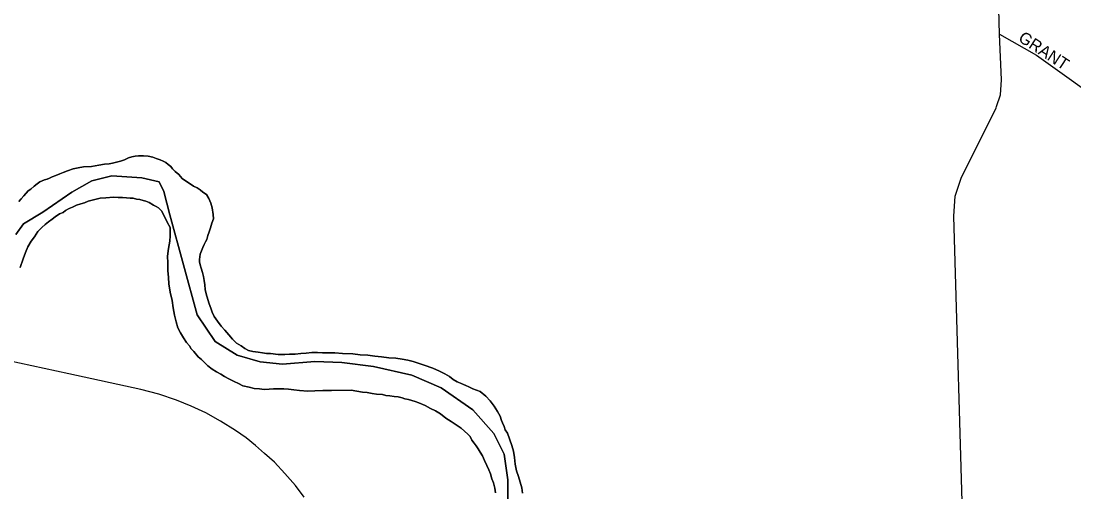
# Model space of a CAD drawing. Extents: x 2010165 to 2382125, y 1060529 to 1407316.
# Drawn here: x 2195904 to 2200334, y 1252950 to 1254931 of the extents above; entities that cross this region are included whole.
import ezdxf

# ---------------------------------------------------------------- set-up
doc = ezdxf.new("R2010")
doc.units = 0
for name, color, linetype in [('GM_X_City_Street', 7, 'Continuous'), ('GM_X_City_Street_Text', 7, 'Continuous'), ('GM_X_Corporation', 7, 'Continuous'), ('GM_X_Major_River', 7, 'Continuous'), ('GM_X_Rail_Line', 7, 'Continuous')]:
    doc.layers.add(name, color=color, linetype=linetype)

msp = doc.modelspace()

# ---------------------------------------------------------------- linework, layer by layer
at = {"layer": 'GM_X_City_Street'}
for points in [[(2200005.9, 1254566.3), (2200008.4, 1254571.4), (2200025.4, 1254621.4), (2200029.7, 1254683.7), (2200021, 1254876.6), (2200016.7, 1255035.4)], [(2200021, 1254876.6), (2200176.1, 1254787.4), (2200496.4, 1254559.7), (2200718.2, 1254431.6), (2201275.7, 1254142.9)], [(2199900, 1251151.1), (2199869.5, 1252716.1), (2199828.3, 1254110.9), (2199834, 1254194.1), (2199860, 1254269.8), (2200005.9, 1254566.3)]]:
    msp.add_lwpolyline(points, dxfattribs=at)
at = {"layer": 'GM_X_Corporation'}
for points in [[(2195882.5, 1254033.7), (2195914, 1254078.1), (2195995.6, 1254127.1), (2196116.8, 1254210.7), (2196202.3, 1254259.7), (2196286.1, 1254280.6), (2196412.3, 1254271.9), (2196484.6, 1254254.7), (2196505.1, 1254214.8), (2196530.2, 1254116.7), (2196645, 1253694.7), (2196720.3, 1253583.2), (2196813, 1253526), (2196909.4, 1253497), (2197003.6, 1253487.9), (2197139.6, 1253499.4), (2197253.8, 1253494.6), (2197386.1, 1253477.9), (2197548.6, 1253441.5), (2197671.3, 1253388.7), (2197804.5, 1253295.8), (2197893.6, 1253196.5), (2197936.7, 1253108.7), (2197951.9, 1253000.5), (2197953.8, 1252826)], [(2197953.8, 1252826), (2197951.9, 1253000.5), (2197936.7, 1253108.7), (2197893.6, 1253196.5), (2197804.5, 1253295.8), (2197671.3, 1253388.7), (2197548.6, 1253441.5), (2197386.1, 1253477.9), (2197253.8, 1253494.6), (2197139.6, 1253499.4), (2197003.6, 1253487.9), (2196909.4, 1253497), (2196813, 1253526), (2196720.3, 1253583.2), (2196645, 1253694.7), (2196530.2, 1254116.7), (2196505.1, 1254214.8), (2196484.6, 1254254.7), (2196412.3, 1254271.9), (2196286.1, 1254280.6), (2196202.3, 1254259.7), (2196116.8, 1254210.7), (2195995.6, 1254127.1), (2195914, 1254078.1), (2195882.5, 1254033.7)]]:
    msp.add_lwpolyline(points, dxfattribs=at)
at = {"layer": 'GM_X_Major_River'}
for points in [[(2196674.3, 1253990.6), (2196680.1, 1254002.7), (2196686, 1254012.8), (2196689.8, 1254028.9), (2196695.6, 1254045), (2196701.4, 1254061.1), (2196707.1, 1254081.3), (2196712.9, 1254099.4), (2196712.6, 1254117.4), (2196708.3, 1254145.5), (2196702, 1254165.5), (2196693.7, 1254185.4), (2196683.4, 1254201.4), (2196669.3, 1254211.2), (2196657.1, 1254221.1), (2196645, 1254229), (2196628.8, 1254236.8), (2196582.3, 1254268.4), (2196568, 1254286.3), (2196551.8, 1254298.1), (2196541.6, 1254310), (2196533.4, 1254320), (2196523.3, 1254327.9), (2196513.2, 1254335.8), (2196501.1, 1254341.6), (2196489, 1254347.5), (2196472.8, 1254353.3), (2196458.7, 1254359.2), (2196438.6, 1254363), (2196418.6, 1254364.7), (2196398.5, 1254364.5), (2196384.5, 1254362.3), (2196370.5, 1254360.1), (2196356.5, 1254355.9), (2196338.6, 1254347.7), (2196322.7, 1254341.5), (2196304.7, 1254337.2), (2196288.7, 1254333.1), (2196274.7, 1254330.9), (2196254.7, 1254328.6), (2196230.7, 1254324.3), (2196200.7, 1254319.9), (2196166.6, 1254317.5), (2196144.6, 1254313.2), (2196122.6, 1254309), (2196098.7, 1254300.7), (2196080.7, 1254294.4), (2196066.8, 1254288.2), (2196050.8, 1254282), (2196034.9, 1254275.8), (2196022.9, 1254269.6), (2196013, 1254265.5), (2196003, 1254263.4), (2195983, 1254255.1), (2195971.1, 1254246.9), (2195959.2, 1254236.8), (2195945.4, 1254224.6), (2195933.5, 1254216.4), (2195915.7, 1254196.1), (2195903.8, 1254183.9), (2195894, 1254171.8)], [(2195894, 1254171.8), (2195903.8, 1254183.9), (2195915.7, 1254196.1), (2195933.5, 1254216.4), (2195945.4, 1254224.6), (2195959.2, 1254236.8), (2195971.1, 1254246.9), (2195983, 1254255.1), (2196003, 1254263.4), (2196013, 1254265.5), (2196022.9, 1254269.6), (2196034.9, 1254275.8), (2196050.8, 1254282), (2196066.8, 1254288.2), (2196080.7, 1254294.4), (2196098.7, 1254300.7), (2196122.6, 1254309), (2196144.6, 1254313.2), (2196166.6, 1254317.5), (2196200.7, 1254319.9), (2196230.7, 1254324.3), (2196254.7, 1254328.6), (2196274.7, 1254330.9), (2196288.7, 1254333.1), (2196304.7, 1254337.2), (2196322.7, 1254341.5), (2196338.6, 1254347.7), (2196356.5, 1254355.9), (2196370.5, 1254360.1), (2196384.5, 1254362.3), (2196398.5, 1254364.5), (2196418.6, 1254364.7), (2196438.6, 1254363), (2196458.7, 1254359.2), (2196472.8, 1254353.3), (2196489, 1254347.5), (2196501.1, 1254341.6), (2196513.2, 1254335.8), (2196523.3, 1254327.9), (2196533.4, 1254320), (2196541.6, 1254310), (2196551.8, 1254298.1), (2196568, 1254286.3), (2196582.3, 1254268.4), (2196628.8, 1254236.8), (2196645, 1254229), (2196657.1, 1254221.1), (2196669.3, 1254211.2), (2196683.4, 1254201.4), (2196693.7, 1254185.4), (2196702, 1254165.5), (2196708.3, 1254145.5), (2196712.6, 1254117.4), (2196712.9, 1254099.4), (2196707.1, 1254081.3), (2196701.4, 1254061.1), (2196695.6, 1254045), (2196689.8, 1254028.9), (2196686, 1254012.8), (2196680.1, 1254002.7), (2196674.3, 1253990.6)], [(2195899.8, 1253894.9), (2195913.3, 1253931.2), (2195923, 1253957.4), (2195932.7, 1253981.6), (2195946.4, 1254005.9), (2195960.2, 1254024.1), (2195973.9, 1254046.3), (2195991.7, 1254062.6), (2196005.6, 1254074.8), (2196019.4, 1254087), (2196035.3, 1254097.2), (2196047.2, 1254107.4), (2196065.1, 1254119.6), (2196081, 1254125.9), (2196091, 1254134), (2196106.9, 1254142.2), (2196120.8, 1254148.4), (2196136.8, 1254156.6), (2196154.7, 1254162.9), (2196170.7, 1254167.1), (2196186.6, 1254173.3), (2196208.6, 1254179.6), (2196236.6, 1254185.9), (2196260.6, 1254188.2), (2196292.7, 1254190.6), (2196312.7, 1254188.9), (2196330.8, 1254189.1), (2196346.8, 1254187.3), (2196362.9, 1254185.5), (2196374.9, 1254185.6), (2196389, 1254181.8), (2196403.1, 1254179.9), (2196417.1, 1254176.1), (2196429.2, 1254174.2), (2196443.3, 1254168.4), (2196461.5, 1254156.6), (2196471.6, 1254150.7), (2196481.7, 1254144.8), (2196496, 1254130.9), (2196502.1, 1254118.9), (2196510.4, 1254103), (2196518.6, 1254085), (2196531, 1254063.1), (2196531.1, 1254053.1), (2196531.3, 1254039), (2196531.5, 1254027), (2196529.8, 1254004.9), (2196524.2, 1253974.7), (2196520.6, 1253942.6), (2196521, 1253914.5), (2196521.4, 1253882.4), (2196523.8, 1253852.3), (2196526.2, 1253826.2), (2196530.7, 1253790.2), (2196539.2, 1253756.2), (2196543.7, 1253724.1), (2196550.1, 1253694.1), (2196556.5, 1253666.1), (2196562.9, 1253640.1), (2196575.2, 1253620.2), (2196587.5, 1253598.2), (2196599.8, 1253578.3), (2196612, 1253564.4), (2196620.2, 1253552.5), (2196630.4, 1253540.6), (2196648.7, 1253518.7), (2196662.9, 1253506.8), (2196675.1, 1253494.9), (2196689.3, 1253481.1), (2196707.6, 1253467.2), (2196725.8, 1253455.4), (2196744, 1253445.6), (2196760.1, 1253435.8), (2196778.3, 1253426), (2196800.5, 1253414.2), (2196818.7, 1253406.4), (2196836.9, 1253396.6), (2196863, 1253390.9), (2196885.1, 1253385.1), (2196907.2, 1253383.4), (2196927.3, 1253381.6), (2196947.3, 1253381.9), (2196965.3, 1253384.1), (2196987.4, 1253384.4)], [(2196987.4, 1253384.4), (2196965.3, 1253384.1), (2196947.3, 1253381.9), (2196927.3, 1253381.6), (2196907.2, 1253383.4), (2196885.1, 1253385.1), (2196863, 1253390.9), (2196836.9, 1253396.6), (2196818.7, 1253406.4), (2196800.5, 1253414.2), (2196778.3, 1253426), (2196760.1, 1253435.8), (2196744, 1253445.6), (2196725.8, 1253455.4), (2196707.6, 1253467.2), (2196689.3, 1253481.1), (2196675.1, 1253494.9), (2196662.9, 1253506.8), (2196648.7, 1253518.7), (2196630.4, 1253540.6), (2196620.2, 1253552.5), (2196612, 1253564.4), (2196599.8, 1253578.3), (2196587.5, 1253598.2), (2196575.2, 1253620.2), (2196562.9, 1253640.1), (2196556.5, 1253666.1), (2196550.1, 1253694.1), (2196543.7, 1253724.1), (2196539.2, 1253756.2), (2196530.7, 1253790.2), (2196526.2, 1253826.2), (2196523.8, 1253852.3), (2196521.4, 1253882.4), (2196521, 1253914.5), (2196520.6, 1253942.6), (2196524.2, 1253974.7), (2196529.8, 1254004.9), (2196531.5, 1254027), (2196531.3, 1254039), (2196531.1, 1254053.1), (2196531, 1254063.1), (2196518.6, 1254085), (2196510.4, 1254103), (2196502.1, 1254118.9), (2196496, 1254130.9), (2196481.7, 1254144.8), (2196471.6, 1254150.7), (2196461.5, 1254156.6), (2196443.3, 1254168.4), (2196429.2, 1254174.2), (2196417.1, 1254176.1), (2196403.1, 1254179.9), (2196389, 1254181.8), (2196374.9, 1254185.6), (2196362.9, 1254185.5), (2196346.8, 1254187.3), (2196330.8, 1254189.1), (2196312.7, 1254188.9), (2196292.7, 1254190.6), (2196260.6, 1254188.2), (2196236.6, 1254185.9), (2196208.6, 1254179.6), (2196186.6, 1254173.3), (2196170.7, 1254167.1), (2196154.7, 1254162.9), (2196136.8, 1254156.6), (2196120.8, 1254148.4), (2196106.9, 1254142.2), (2196091, 1254134), (2196081, 1254125.9), (2196065.1, 1254119.6), (2196047.2, 1254107.4), (2196035.3, 1254097.2), (2196019.4, 1254087), (2196005.6, 1254074.8), (2195991.7, 1254062.6), (2195973.9, 1254046.3), (2195960.2, 1254024.1), (2195946.4, 1254005.9), (2195932.7, 1253981.6), (2195923, 1253957.4), (2195913.3, 1253931.2), (2195899.8, 1253894.9)], [(2198013.8, 1252945.3), (2198011.5, 1252967.3), (2198003.2, 1252991.3), (2197996.8, 1253015.3), (2197988.5, 1253039.3), (2197982.1, 1253067.3), (2197979.7, 1253095.4), (2197975.3, 1253121.4), (2197969, 1253145.4), (2197950.2, 1253197.3), (2197940, 1253211.3), (2197935.8, 1253225.3), (2197929.6, 1253241.2), (2197925.4, 1253251.2), (2197919.2, 1253269.2), (2197908.9, 1253289.1), (2197894.5, 1253311), (2197878.2, 1253332.9), (2197859.9, 1253352.8), (2197835.5, 1253372.5), (2197805.3, 1253384.2), (2197787.2, 1253392), (2197775, 1253397.9), (2197765, 1253401.8), (2197752.9, 1253407.7), (2197738.7, 1253413.5), (2197722.6, 1253423.3), (2197706.4, 1253435.2), (2197686.2, 1253447), (2197663.9, 1253458.8), (2197635.7, 1253470.4), (2197599.4, 1253484.1), (2197575.3, 1253491.8), (2197553.1, 1253499.6), (2197531, 1253505.3), (2197506.9, 1253509), (2197480.8, 1253512.7), (2197450.7, 1253514.4), (2197420.6, 1253518), (2197392.4, 1253521.7), (2197362.3, 1253525.3), (2197330.2, 1253526.9), (2197300.1, 1253530.6), (2197256, 1253532.1), (2197223.9, 1253535.7), (2197195.8, 1253535.4), (2197171.7, 1253535.1), (2197151.7, 1253536.8), (2197127.6, 1253536.5), (2197103.6, 1253534.2), (2197081.6, 1253532), (2197057.5, 1253529.7), (2197033.5, 1253529.4), (2197013.4, 1253529.1), (2196995.4, 1253528.9), (2196985.4, 1253528.8), (2196953.3, 1253532.4), (2196937.2, 1253532.2), (2196919.1, 1253536), (2196901.1, 1253537.8), (2196879, 1253541.6), (2196860.9, 1253545.3), (2196844.7, 1253553.2), (2196830.5, 1253565.1), (2196810.3, 1253576.8), (2196794.1, 1253592.7), (2196777.8, 1253610.6), (2196761.5, 1253630.4), (2196745.2, 1253648.3), (2196730.9, 1253668.2), (2196716.6, 1253688.1), (2196708.3, 1253706.1), (2196702, 1253724), (2196695.8, 1253742), (2196689.5, 1253760), (2196683.2, 1253784), (2196678.9, 1253802), (2196676.6, 1253822.1), (2196674.4, 1253840.1), (2196672.1, 1253856.1), (2196667.9, 1253874.1), (2196661.6, 1253892.1), (2196657.4, 1253906.1), (2196655.3, 1253918.1), (2196655.1, 1253928.1), (2196656.8, 1253950.2), (2196662.6, 1253964.3), (2196668.5, 1253978.5), (2196674.3, 1253990.6)], [(2196674.3, 1253990.6), (2196668.5, 1253978.5), (2196662.6, 1253964.3), (2196656.8, 1253950.2), (2196655.1, 1253928.1), (2196655.3, 1253918.1), (2196657.4, 1253906.1), (2196661.6, 1253892.1), (2196667.9, 1253874.1), (2196672.1, 1253856.1), (2196674.4, 1253840.1), (2196676.6, 1253822.1), (2196678.9, 1253802), (2196683.2, 1253784), (2196689.5, 1253760), (2196695.8, 1253742), (2196702, 1253724), (2196708.3, 1253706.1), (2196716.6, 1253688.1), (2196730.9, 1253668.2), (2196745.2, 1253648.3), (2196761.5, 1253630.4), (2196777.8, 1253610.6), (2196794.1, 1253592.7), (2196810.3, 1253576.8), (2196830.5, 1253565.1), (2196844.7, 1253553.2), (2196860.9, 1253545.3), (2196879, 1253541.6), (2196901.1, 1253537.8), (2196919.1, 1253536), (2196937.2, 1253532.2), (2196953.3, 1253532.4), (2196985.4, 1253528.8), (2196995.4, 1253528.9), (2197013.4, 1253529.1), (2197033.5, 1253529.4), (2197057.5, 1253529.7), (2197081.6, 1253532), (2197103.6, 1253534.2), (2197127.6, 1253536.5), (2197151.7, 1253536.8), (2197171.7, 1253535.1), (2197195.8, 1253535.4), (2197223.9, 1253535.7), (2197256, 1253532.1), (2197300.1, 1253530.6), (2197330.2, 1253526.9), (2197362.3, 1253525.3), (2197392.4, 1253521.7), (2197420.6, 1253518), (2197450.7, 1253514.4), (2197480.8, 1253512.7), (2197506.9, 1253509), (2197531, 1253505.3), (2197553.1, 1253499.6), (2197575.3, 1253491.8), (2197599.4, 1253484.1), (2197635.7, 1253470.4), (2197663.9, 1253458.8), (2197686.2, 1253447), (2197706.4, 1253435.2), (2197722.6, 1253423.3), (2197738.7, 1253413.5), (2197752.9, 1253407.7), (2197765, 1253401.8), (2197775, 1253397.9), (2197787.2, 1253392), (2197805.3, 1253384.2), (2197835.5, 1253372.5), (2197859.9, 1253352.8), (2197878.2, 1253332.9), (2197894.5, 1253311), (2197908.9, 1253289.1), (2197919.2, 1253269.2), (2197925.4, 1253251.2), (2197929.6, 1253241.2), (2197935.8, 1253225.3), (2197940, 1253211.3), (2197950.2, 1253197.3), (2197969, 1253145.4), (2197975.3, 1253121.4), (2197979.7, 1253095.4), (2197982.1, 1253067.3), (2197988.5, 1253039.3), (2197996.8, 1253015.3), (2198003.2, 1252991.3), (2198011.5, 1252967.3), (2198013.8, 1252945.3)], [(2196987.4, 1253384.4), (2197009.4, 1253384.6), (2197029.5, 1253382.8), (2197051.6, 1253379.1), (2197075.7, 1253377.4), (2197109.8, 1253373.8), (2197139.9, 1253376.2), (2197173.9, 1253376.6), (2197210, 1253377), (2197292.2, 1253378), (2197316.3, 1253374.3), (2197340.4, 1253370.6), (2197360.5, 1253368.8), (2197380.6, 1253365), (2197398.7, 1253361.2), (2197424.7, 1253359.5), (2197438.8, 1253355.7), (2197454.9, 1253353.9), (2197473, 1253352.1), (2197491, 1253350.3), (2197507.1, 1253346.5), (2197519.2, 1253342.6), (2197533.3, 1253338.8), (2197547.4, 1253334.9), (2197561.5, 1253331.1), (2197577.6, 1253325.3), (2197603.8, 1253313.5), (2197626, 1253301.8), (2197648.2, 1253292), (2197668.4, 1253278.2), (2197690.7, 1253260.4), (2197713, 1253246.6), (2197735.2, 1253232.9), (2197755.5, 1253219.1), (2197769.7, 1253205.2), (2197783.9, 1253193.3), (2197794, 1253183.4), (2197800.3, 1253167.4), (2197810.5, 1253155.5), (2197818.6, 1253143.6), (2197826.8, 1253131.6), (2197835, 1253117.7), (2197845.3, 1253101.8), (2197853.6, 1253081.8), (2197863.9, 1253061.9), (2197872.1, 1253043.9), (2197878.4, 1253025.9), (2197884.7, 1253005.9), (2197891, 1252987.9), (2197897.3, 1252965.9), (2197899.6, 1252945.9)], [(2197899.6, 1252945.9), (2197897.3, 1252965.9), (2197891, 1252987.9), (2197884.7, 1253005.9), (2197878.4, 1253025.9), (2197872.1, 1253043.9), (2197863.9, 1253061.9), (2197853.6, 1253081.8), (2197845.3, 1253101.8), (2197835, 1253117.7), (2197826.8, 1253131.6), (2197818.6, 1253143.6), (2197810.5, 1253155.5), (2197800.3, 1253167.4), (2197794, 1253183.4), (2197783.9, 1253193.3), (2197769.7, 1253205.2), (2197755.5, 1253219.1), (2197735.2, 1253232.9), (2197713, 1253246.6), (2197690.7, 1253260.4), (2197668.4, 1253278.2), (2197648.2, 1253292), (2197626, 1253301.8), (2197603.8, 1253313.5), (2197577.6, 1253325.3), (2197561.5, 1253331.1), (2197547.4, 1253334.9), (2197533.3, 1253338.8), (2197519.2, 1253342.6), (2197507.1, 1253346.5), (2197491, 1253350.3), (2197473, 1253352.1), (2197454.9, 1253353.9), (2197438.8, 1253355.7), (2197424.7, 1253359.5), (2197398.7, 1253361.2), (2197380.6, 1253365), (2197360.5, 1253368.8), (2197340.4, 1253370.6), (2197316.3, 1253374.3), (2197292.2, 1253378), (2197210, 1253377), (2197173.9, 1253376.6), (2197139.9, 1253376.2), (2197109.8, 1253373.8), (2197075.7, 1253377.4), (2197051.6, 1253379.1), (2197029.5, 1253382.8), (2197009.4, 1253384.6), (2196987.4, 1253384.4)]]:
    msp.add_lwpolyline(points, dxfattribs=at)
at = {"layer": 'GM_X_Rail_Line'}
msp.add_lwpolyline([(2197094.8, 1252928.5), (2197058.9, 1252976.8), (2197013.9, 1253027.1), (2196970.3, 1253075.2), (2196928.6, 1253112.3), (2196890.8, 1253146.2), (2196851, 1253177.5), (2196805.4, 1253208.1), (2196743.5, 1253247.8), (2196681.6, 1253282.4), (2196619.1, 1253311.1), (2196558.4, 1253336.5), (2196484.2, 1253361.2), (2196407.3, 1253380.8), (2196104.3, 1253446.6), (2195845.4, 1253502.7)], dxfattribs=at)

# ---------------------------------------------------------------- texts
at = {"layer": 'GM_X_City_Street_Text'}
msp.add_text('GRANT', height=50, rotation=326.9804, dxfattribs=at).set_placement((2200095.9, 1254849.6))

doc.saveas('drawing.dxf')
